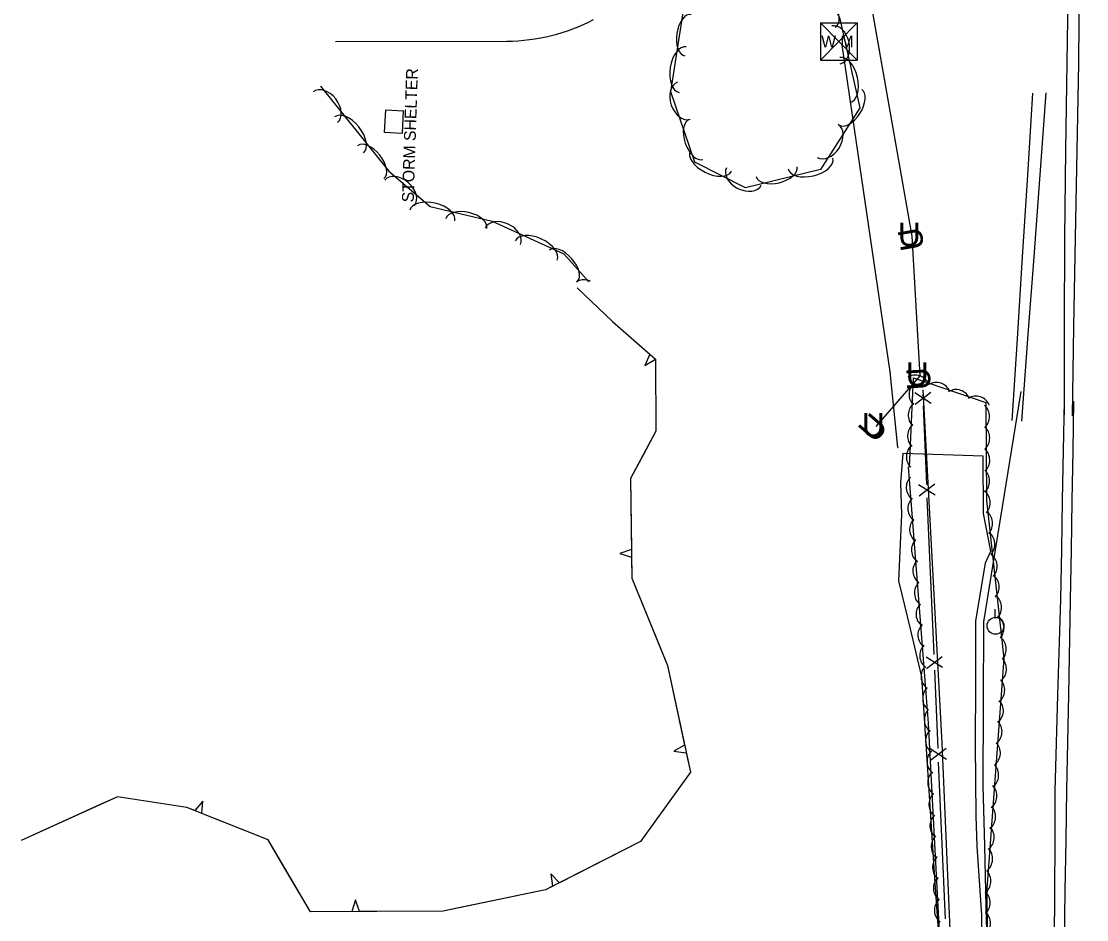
# Model space of a CAD drawing. Extents: x 954793 to 988390, y 1867850 to 1924428.
# Drawn here: x 960698.1 to 960968.8, y 1904787 to 1905015.4 of the extents above; entities that cross this region are included whole.
import ezdxf

# ---------------------------------------------------------------- set-up
doc = ezdxf.new("R2010")
doc.units = 0
for name, color, linetype in [('Default', 7, 'Continuous'), ('S_DITCHLINE', 7, 'Continuous'), ('S_DRIVEWAY', 7, 'Continuous'), ('S_EDGE_PAVEMENT', 7, 'Continuous'), ('S_FENCE', 7, 'Continuous'), ('S_MISC_STRUCTURES', 7, 'Continuous'), ('S_MISC_STRUCTURES_ANNOT', 7, 'Continuous'), ('S_MSC_PT_SYM', 7, 'Continuous'), ('S_OBSCURES', 7, 'Continuous'), ('S_SHOULDER', 7, 'Continuous'), ('S_TREE', 7, 'Continuous'), ('S_UNDERGROUND_CABLE', 7, 'Continuous'), ('S_UTILITY_POLE', 7, 'Continuous'), ('S_UTL_PT_SYM', 7, 'Continuous'), ('S_WATER_UTILITIES', 7, 'Continuous')]:
    doc.layers.add(name, color=color, linetype=linetype)

msp = doc.modelspace()

# ---------------------------------------------------------------- linework, layer by layer
at = {"layer": 'S_DITCHLINE'}
for points in [[(960949.92, 1904913.88), (960951.23, 1904934.68), (960952.53, 1904955.49), (960953.84, 1904976.3), (960955.14, 1904997.1)], [(960952.35, 1904913.76), (960953.9, 1904934.63), (960955.46, 1904955.49), (960957.02, 1904976.36), (960958.57, 1904997.23)], [(960943.71, 1904775.02), (960943.32, 1904790.37), (960942.93, 1904805.72), (960942.54, 1904821.07), (960942.6, 1904841.89), (960942.66, 1904862.71), (960945.05, 1904877.35), (960947.44, 1904891.98), (960949.82, 1904906.61), (960952.21, 1904921.24)]]:
    msp.add_lwpolyline(points, dxfattribs=at)
at = {"layer": 'S_DRIVEWAY'}
msp.add_lwpolyline([(960777.88, 1905010.23), (960821.5, 1905010.31)], dxfattribs=at)
msp.add_ellipse((960820.81, 1905059.81), major_axis=(12.58, -47.88), ratio=0.999152, start_param=6.03991, end_param=6.502452, dxfattribs=at)
at = {"layer": 'S_EDGE_PAVEMENT'}
for points in [[(960965.22, 1904915.05), (960965.61, 1904937.68), (960966, 1904960.32), (960966.4, 1904982.52), (960966.8, 1905004.72), (960967.05, 1905025.91), (960967.3, 1905047.11), (960967.69, 1905070.56), (960968.08, 1905094.01), (960968.32, 1905115.76), (960968.57, 1905137.51), (960968.84, 1905160.09)], [(960965.51, 1904918.77), (960965.29, 1904906.16), (960965.08, 1904893.55), (960964.86, 1904880.94), (960964.64, 1904868.33), (960964.19, 1904844.17), (960963.74, 1904820.01), (960963.52, 1904807.16), (960963.3, 1904794.31), (960963.08, 1904781.45)]]:
    msp.add_lwpolyline(points, dxfattribs=at)
at = {"layer": 'S_FENCE'}
for p, q in [((960929.34, 1904918.24), (960925.13, 1904920.92)), ((960925.25, 1904918.06), (960929.22, 1904921.09)), ((960930.35, 1904894.89), (960926.13, 1904897.57)), ((960926.25, 1904894.71), (960930.22, 1904897.75)), ((960932.23, 1904851.06), (960928.02, 1904853.74)), ((960928.14, 1904850.88), (960932.11, 1904853.91)), ((960933.24, 1904827.71), (960929.02, 1904830.39)), ((960929.14, 1904827.54), (960933.11, 1904830.57))]:
    msp.add_line(p, q, dxfattribs=at)
for points in [[(960927.19, 1904921.71), (960932.01, 1904831.87), (960934.55, 1904772.51), (960932.17, 1904594.05)], [(960928.18, 1904897.66), (960927.32, 1904917.58)], [(960930.04, 1904854.39), (960928.32, 1904894.24)], [(960931.07, 1904830.48), (960930.21, 1904850.4)], [(960932.93, 1904787.21), (960931.21, 1904827.06)]]:
    msp.add_lwpolyline(points, dxfattribs=at)
at = {"layer": 'S_MISC_STRUCTURES'}
msp.add_lwpolyline([(960795.11, 1904992.69), (960794.83, 1904986.86), (960790.37, 1904987.11), (960790.7, 1904992.84), (960795.23, 1904992.65)], dxfattribs=at)
at = {"layer": 'S_MSC_PT_SYM'}
msp.add_lwpolyline([(960927.2, 1904920.31), (960927.2, 1904920.36), (960927.2, 1904920.31), (960927.15, 1904920.31), (960927.2, 1904920.31), (960927.2, 1904920.26), (960927.2, 1904920.31), (960927.25, 1904920.31)], dxfattribs=at)
at = {"layer": 'S_OBSCURES'}
msp.add_lwpolyline([(960942.31, 1904772.86), (960942.22, 1904788.12), (960940.98, 1904805.69), (960940.78, 1904813.38), (960940.62, 1904831.5), (960940.66, 1904847.2), (960940.7, 1904862.91), (960943.12, 1904877.7), (960944.46, 1904880.69), (960942.64, 1904890.27), (960942.56, 1904904.85), (960922.12, 1904905.48), (960921.55, 1904898.07), (960921.75, 1904889.99), (960921.03, 1904873.09), (960923.96, 1904860.91), (960926.88, 1904848.73), (960928.07, 1904830.35), (960929.26, 1904811.97), (960930.2, 1904797.55), (960931.14, 1904783.13)], dxfattribs=at)
at = {"layer": 'S_SHOULDER'}
for points in [[(960963.17, 1904915.31), (960963.22, 1904937.83), (960963.26, 1904960.35), (960963.55, 1904982.61), (960963.84, 1905004.88), (960964.11, 1905021.51), (960959.69, 1905028.49), (960959.25, 1905050.67), (960959.81, 1905066.98), (960963, 1905077.81), (960965.35, 1905079.87), (960965.42, 1905094.44), (960965.8, 1905116.05), (960966.18, 1905137.66), (960966.2, 1905158.48)], [(960963.08, 1904918.84), (960962.85, 1904906.25), (960962.63, 1904893.66), (960962.4, 1904881.07), (960962.17, 1904868.48), (960961.46, 1904844.09), (960960.75, 1904819.7), (960960.7, 1904806.95), (960960.65, 1904794.19), (960960.6, 1904781.44)]]:
    msp.add_lwpolyline(points, dxfattribs=at)
at = {"layer": 'S_TREE'}
for p, q in [((960857.8, 1904930.78), (960856.55, 1904927.9)), ((960856.55, 1904927.9), (960859.29, 1904929.49)), ((960853.17, 1904881.07), (960850.19, 1904880.09)), ((960850.19, 1904880.09), (960853.19, 1904879.11)), ((960866.65, 1904831.34), (960863.92, 1904829.8)), ((960863.92, 1904829.8), (960867.07, 1904829.42)), ((960744.18, 1904817.11), (960742.14, 1904814.7)), ((960743.95, 1904813.97), (960744.18, 1904817.11)), ((960834.85, 1904796.37), (960832.65, 1904798.61)), ((960832.65, 1904798.61), (960833.1, 1904795.48)), ((960783.02, 1904792.03), (960782.03, 1904789.03)), ((960783.98, 1904789.04), (960783.02, 1904792.03))]:
    msp.add_line(p, q, dxfattribs=at)
for points in [[(960892.85, 1905039.7), (960906, 1905016.31), (960911.18, 1904993.35), (960901.21, 1904977.68), (960882.11, 1904973.07), (960869.27, 1904979.54), (960863.17, 1904997.46), (960867.77, 1905027.46), (960879.53, 1905039.29), (960890.25, 1905040.81), (960895.36, 1905035.45)], [(960774.08, 1904998.9), (960791.44, 1904977.31), (960801.95, 1904968.3), (960817.74, 1904964.58), (960835.91, 1904956.23), (960842.27, 1904949.11)], [(960839.3, 1904947.58), (960848.29, 1904939.04), (960859.26, 1904929.52), (960859.32, 1904911.22), (960852.93, 1904899.18), (960853.26, 1904873.83), (960862.26, 1904851.61), (960868.14, 1904824.48), (960855.41, 1904806.82), (960831.26, 1904794.54), (960805.25, 1904789.14), (960771.57, 1904788.98), (960760.79, 1904807.27), (960740.16, 1904815.49), (960722.5, 1904818.25), (960698.06, 1904807.11)], [(960839.3, 1904947.58), (960848.29, 1904939.04), (960857.8, 1904930.78)], [(960859.26, 1904929.48), (960859.32, 1904911.22), (960856.16, 1904905.27)], [(960923.79, 1904901.99), (960924.84, 1904924.72), (960943.19, 1904918.43), (960943.37, 1904893.51), (960947.75, 1904853.34), (960943.44, 1904794.88), (960944.11, 1904691.65), (960939.9, 1904605.12), (960939.25, 1904551.58), (960944.1, 1904521.57), (960947.81, 1904487.15), (960948.76, 1904425.15), (960946.34, 1904355.49), (960934.43, 1904353.79), (960928.91, 1904329.6), (960929.14, 1904289.28), (960923.87, 1904277.11), (960919.58, 1904289.66), (960920.82, 1904362.97), (960922.12, 1904406.07), (960908.74, 1904435.7), (960905.89, 1904438.19)], [(960856.16, 1904905.27), (960852.93, 1904899.18), (960853.17, 1904881.07)], [(960910.7, 1904502.02), (960926.26, 1904518.71), (960926.33, 1904559.48), (960928.77, 1904629.08), (960930.07, 1904692.56), (960932.32, 1904766.18), (960928.61, 1904836.98), (960923.53, 1904902.08)], [(960853.19, 1904879.11), (960853.26, 1904873.83), (960860.67, 1904855.55)], [(960860.67, 1904855.55), (960862.26, 1904851.61), (960866.65, 1904831.34)], [(960867.07, 1904829.42), (960868.14, 1904824.48), (960856.52, 1904808.37)], [(960742.14, 1904814.7), (960740.16, 1904815.49), (960722.5, 1904818.25), (960717.96, 1904816.18)], [(960717.96, 1904816.18), (960698.06, 1904807.11)], [(960764.23, 1904801.44), (960760.79, 1904807.27), (960743.95, 1904813.97)], [(960856.52, 1904808.37), (960855.41, 1904806.82), (960834.85, 1904796.37)], [(960782.03, 1904789.03), (960771.57, 1904788.98), (960764.23, 1904801.44)], [(960833.1, 1904795.48), (960831.26, 1904794.54), (960808.83, 1904789.88)], [(960808.83, 1904789.88), (960805.25, 1904789.14), (960783.98, 1904789.04)]]:
    msp.add_lwpolyline(points, dxfattribs=at)
for centre, major_axis, ratio, start_param, end_param in [((960902.31, 1905018.54), (-2.62, 4.66), 0.540699, 3.141593, 6.283185), ((960867.53, 1905011.87), (-0.81, -5.28), 0.540699, 3.141593, 6.283185), ((960905.12, 1905009.39), (-1.09, 4.83), 0.685311, 3.141593, 6.283185), ((960866.18, 1905003.11), (-0.89, -5.8), 0.55008, 3.141593, 6.283185), ((960907.41, 1905000.42), (-1.29, 5.72), 0.55008, 3.141593, 6.283185), ((960775.33, 1904993.55), (-3.1, 3.86), 0.685311, 3.141593, 6.283185), ((960866.46, 1904995.18), (1.6, -4.69), 0.685311, 3.141593, 6.283185), ((960908.78, 1904993.52), (2.87, 4.51), 0.540699, 3.141593, 6.283185), ((960781.33, 1904986.5), (-3.68, 4.57), 0.55008, 3.141593, 6.283185), ((960869.54, 1904985.34), (1.72, -5.06), 0.540699, 3.141593, 6.283185), ((960903.03, 1904984.97), (2.66, 4.18), 0.685311, 3.141593, 6.283185), ((960786.89, 1904979.58), (-3.35, 4.17), 0.540699, 3.141593, 6.283185), ((960873.32, 1904979.88), (5.24, -2.64), 0.55008, 3.141593, 6.283185), ((960898.64, 1904979.24), (5.71, 1.37), 0.55008, 3.141593, 6.283185), ((960881.7, 1904975.94), (4.43, -2.23), 0.685311, 3.141593, 6.283185), ((960890.02, 1904977.16), (5.2, 1.25), 0.540699, 3.141593, 6.283185), ((960794.2, 1904971.8), (-3.76, 3.22), 0.685311, 3.141593, 6.283185), ((960802.53, 1904965.99), (-5.71, 1.35), 0.55008, 3.141593, 6.283185), ((960811.16, 1904963.95), (-5.2, 1.23), 0.540699, 3.141593, 6.283185), ((960820.42, 1904960.73), (-4.5, 2.07), 0.685311, 3.141593, 6.283185), ((960828.94, 1904957.1), (-5.33, 2.45), 0.55008, 3.141593, 6.283185), ((960835.78, 1904953.19), (-3.56, 3.99), 0.540699, 3.141593, 6.283185), ((960842.45, 1904945.34), (-3.3, 3.7), 0.685311, 5.301603, 6.283185), ((960925.31, 1904921.8), (-3.64, 0.09), 0.992604, 3.518792, 5.291993), ((960927.06, 1904920.63), (-0.58, -3.6), 0.916186, 3.949106, 5.722306), ((960930.64, 1904919.94), (-3.64, 0.09), 0.992604, 3.518792, 5.291993), ((960935.65, 1904918.14), (-3.64, 0.09), 0.992604, 3.518792, 5.291993), ((960940.67, 1904916.5), (-3.64, 0.09), 0.992604, 3.518792, 5.291993), ((960926.85, 1904915.34), (-0.58, -3.6), 0.916186, 3.949106, 5.722306), ((960940.81, 1904914.8), (0.54, 3.6), 0.91556, 3.996981, 5.770182), ((960926.67, 1904910.07), (-0.58, -3.6), 0.916186, 3.949106, 5.722306), ((960940.85, 1904909.37), (0.54, 3.6), 0.91556, 3.996981, 5.770182), ((960926.36, 1904904.75), (-0.58, -3.6), 0.916186, 3.949106, 5.722306), ((960940.86, 1904903.73), (0.54, 3.6), 0.91556, 3.996981, 5.770182), ((960940.83, 1904898.41), (0.54, 3.6), 0.91556, 3.996981, 5.770182), ((960926.48, 1904896.94), (-0.8, -3.55), 0.964455, 4.136288, 5.909489), ((960940.98, 1904892.82), (0.74, 3.57), 0.910709, 4.168361, 5.941562), ((960926.9, 1904891.53), (-0.8, -3.55), 0.964455, 4.136288, 5.909489), ((960941.58, 1904887.61), (0.74, 3.57), 0.910709, 4.168361, 5.941562), ((960927.34, 1904886.26), (-0.8, -3.55), 0.964455, 4.136288, 5.909489), ((960942.17, 1904882.25), (0.74, 3.57), 0.910709, 4.168361, 5.941562), ((960927.82, 1904881.02), (-0.8, -3.55), 0.964455, 4.136288, 5.909489), ((960942.74, 1904876.69), (0.74, 3.57), 0.910709, 4.168361, 5.941562), ((960928.17, 1904875.71), (-0.8, -3.55), 0.964455, 4.136288, 5.909489), ((960943.25, 1904871.42), (0.74, 3.57), 0.910709, 4.168361, 5.941562), ((960928.57, 1904870.1), (-0.8, -3.55), 0.964455, 4.136288, 5.909489), ((960943.88, 1904866.23), (0.74, 3.57), 0.910709, 4.168361, 5.941562), ((960928.99, 1904864.69), (-0.8, -3.55), 0.964455, 4.136288, 5.909489), ((960944.49, 1904861.02), (0.74, 3.57), 0.910709, 4.168361, 5.941562), ((960929.44, 1904859.42), (-0.8, -3.55), 0.964455, 4.136288, 5.909489), ((960945.07, 1904855.66), (0.74, 3.57), 0.910709, 4.168361, 5.941562), ((960929.92, 1904854.18), (-0.8, -3.55), 0.964455, 4.136288, 5.909489), ((960945.1, 1904850.64), (0.32, 3.63), 0.917395, 3.840062, 5.613263), ((960930.26, 1904848.87), (-0.8, -3.55), 0.964455, 4.136288, 5.909489), ((960944.65, 1904845.33), (0.32, 3.63), 0.917395, 3.840062, 5.613263), ((960930.67, 1904843.26), (-0.8, -3.55), 0.964455, 4.136288, 5.909489), ((960944.32, 1904840.06), (0.32, 3.63), 0.917395, 3.840062, 5.613263), ((960931.09, 1904837.85), (-0.8, -3.55), 0.964455, 4.136288, 5.909489), ((960943.97, 1904834.76), (0.32, 3.63), 0.917395, 3.840062, 5.613263), ((960931.42, 1904832.51), (-0.83, -3.55), 0.964269, 4.117234, 5.890435), ((960943.56, 1904829.34), (0.32, 3.63), 0.917395, 3.840062, 5.613263), ((960931.77, 1904827.25), (-0.83, -3.55), 0.964269, 4.117234, 5.890435), ((960943.12, 1904823.71), (0.32, 3.63), 0.917395, 3.840062, 5.613263), ((960931.97, 1904821.94), (-0.83, -3.55), 0.964269, 4.117234, 5.890435), ((960942.66, 1904818.39), (0.32, 3.63), 0.917395, 3.840062, 5.613263), ((960932.24, 1904816.31), (-0.83, -3.55), 0.964269, 4.117234, 5.890435), ((960942.34, 1904813.12), (0.32, 3.63), 0.917395, 3.840062, 5.613263), ((960932.52, 1904810.89), (-0.83, -3.55), 0.964269, 4.117234, 5.890435), ((960941.98, 1904807.83), (0.32, 3.63), 0.917395, 3.840062, 5.613263), ((960932.83, 1904805.61), (-0.83, -3.55), 0.964269, 4.117234, 5.890435), ((960941.58, 1904802.4), (0.32, 3.63), 0.917395, 3.840062, 5.613263), ((960933.17, 1904800.36), (-0.83, -3.55), 0.964269, 4.117234, 5.890435), ((960941.13, 1904796.77), (0.32, 3.63), 0.917395, 3.840062, 5.613263), ((960933.38, 1904795.04), (-0.83, -3.55), 0.964269, 4.117234, 5.890435), ((960940.96, 1904791.19), (0.52, 3.61), 0.91574, 3.990113, 5.763313), ((960933.64, 1904789.42), (-0.83, -3.55), 0.964269, 4.117234, 5.890435), ((960941.06, 1904785.92), (0.52, 3.61), 0.91574, 3.990113, 5.763313)]:
    msp.add_ellipse(centre, major_axis=major_axis, ratio=ratio, start_param=start_param, end_param=end_param, dxfattribs=at)
at = {"layer": 'S_UNDERGROUND_CABLE'}
for p, q in [((960924.5, 1904960.77), (960912.34, 1905029.78)), ((960926.5, 1904925.24), (960924.5, 1904960.77)), ((960915.32, 1904912.35), (960926.5, 1904925.24))]:
    msp.add_line(p, q, dxfattribs=at)
msp.add_lwpolyline([(960915.32, 1904912.35), (960926.5, 1904925.24), (960924.5, 1904960.77), (960912.34, 1905029.78), (960905.06, 1905040.79)], dxfattribs=at)
msp.add_lwpolyline([(960915.32, 1904912.35), (960926.5, 1904925.24), (960924.5, 1904960.77), (960912.34, 1905029.78), (960905.06, 1905040.79)], dxfattribs=at)
at = {"layer": 'S_UTILITY_POLE'}
msp.add_line((960945.54, 1904863.82), (960945.54, 1904865.93), dxfattribs=at)
msp.add_circle((960945.67, 1904861.68), 2.13, dxfattribs=at)
at = {"layer": 'S_UTL_PT_SYM'}
for points in [[(960906.69, 1905009.37), (960906.64, 1905009.36), (960906.69, 1905009.37), (960906.69, 1905009.32), (960906.69, 1905009.37), (960906.73, 1905009.37), (960906.69, 1905009.37), (960906.68, 1905009.42)], [(960906.69, 1905009.37), (960906.64, 1905009.36), (960906.69, 1905009.37), (960906.69, 1905009.32), (960906.69, 1905009.37), (960906.73, 1905009.37), (960906.69, 1905009.37), (960906.68, 1905009.42)], [(960918.91, 1904926.24), (960918.86, 1904926.23), (960918.91, 1904926.24), (960918.92, 1904926.19), (960918.91, 1904926.24), (960918.96, 1904926.24), (960918.91, 1904926.24), (960918.9, 1904926.29)], [(960918.91, 1904926.24), (960918.86, 1904926.23), (960918.91, 1904926.24), (960918.92, 1904926.19), (960918.91, 1904926.24), (960918.96, 1904926.24), (960918.91, 1904926.24), (960918.9, 1904926.29)], [(960920.86, 1904907.05), (960920.81, 1904907.04), (960920.86, 1904907.05), (960920.87, 1904907), (960920.86, 1904907.05), (960920.91, 1904907.05), (960920.86, 1904907.05), (960920.86, 1904907.1)], [(960920.86, 1904907.05), (960920.81, 1904907.04), (960920.86, 1904907.05), (960920.87, 1904907), (960920.86, 1904907.05), (960920.91, 1904907.05), (960920.86, 1904907.05), (960920.86, 1904907.1)]]:
    msp.add_lwpolyline(points, close=True, dxfattribs=at)
for points in [[(960906.69, 1905009.37), (960906.69, 1905009.42), (960906.69, 1905009.37), (960906.64, 1905009.37), (960906.69, 1905009.37), (960906.69, 1905009.32), (960906.69, 1905009.37), (960906.74, 1905009.37)], [(960918.91, 1904926.24), (960918.91, 1904926.29), (960918.91, 1904926.24), (960918.86, 1904926.24), (960918.91, 1904926.24), (960918.91, 1904926.19), (960918.91, 1904926.24), (960918.96, 1904926.24)], [(960920.86, 1904907.05), (960920.86, 1904907.1), (960920.86, 1904907.05), (960920.81, 1904907.05), (960920.86, 1904907.05), (960920.86, 1904907), (960920.86, 1904907.05), (960920.91, 1904907.05)]]:
    msp.add_lwpolyline(points, dxfattribs=at)
at = {"layer": 'S_WATER_UTILITIES'}
for p, q in [((960901.15, 1905014.96), (960910.49, 1905014.96)), ((960901.15, 1905014.96), (960901.15, 1905005.47)), ((960901.15, 1905014.96), (960910.49, 1905005.47)), ((960910.49, 1905014.96), (960901.15, 1905005.47)), ((960910.49, 1905014.96), (960910.49, 1905005.47)), ((960918.91, 1904926.24), (960906.69, 1905009.37)), ((960901.15, 1905005.47), (960910.49, 1905005.47)), ((960920.86, 1904907.05), (960918.91, 1904926.24))]:
    msp.add_line(p, q, dxfattribs=at)
msp.add_lwpolyline([(960920.86, 1904907.05), (960918.91, 1904926.24), (960906.69, 1905009.37)], dxfattribs=at)
msp.add_lwpolyline([(960920.86, 1904907.05), (960918.91, 1904926.24), (960906.69, 1905009.37)], dxfattribs=at)

# ---------------------------------------------------------------- texts
at = {"layer": 'Default'}
for rotation, p in [(360, (960920.87, 1904958.23)), (99.9937, (960927.64, 1904957.64)), (360, (960922.87, 1904922.69)), (93.2217, (960929.24, 1904921.76)), (49.0587, (960914.86, 1904907.94)), (360, (960911.69, 1904909.8))]:
    msp.add_text('U', height=6, rotation=rotation, dxfattribs=at).set_placement(p)
at = {"layer": 'S_MISC_STRUCTURES_ANNOT'}
msp.add_text('STORM SHELTER', height=3.0002, rotation=88.1667, dxfattribs=at).set_placement((960797.79, 1904969.31))
at = {"layer": 'S_WATER_UTILITIES'}
msp.add_text('W M', height=3, rotation=360, dxfattribs=at).set_placement((960901.36, 1905008.73))

doc.saveas('drawing.dxf')
